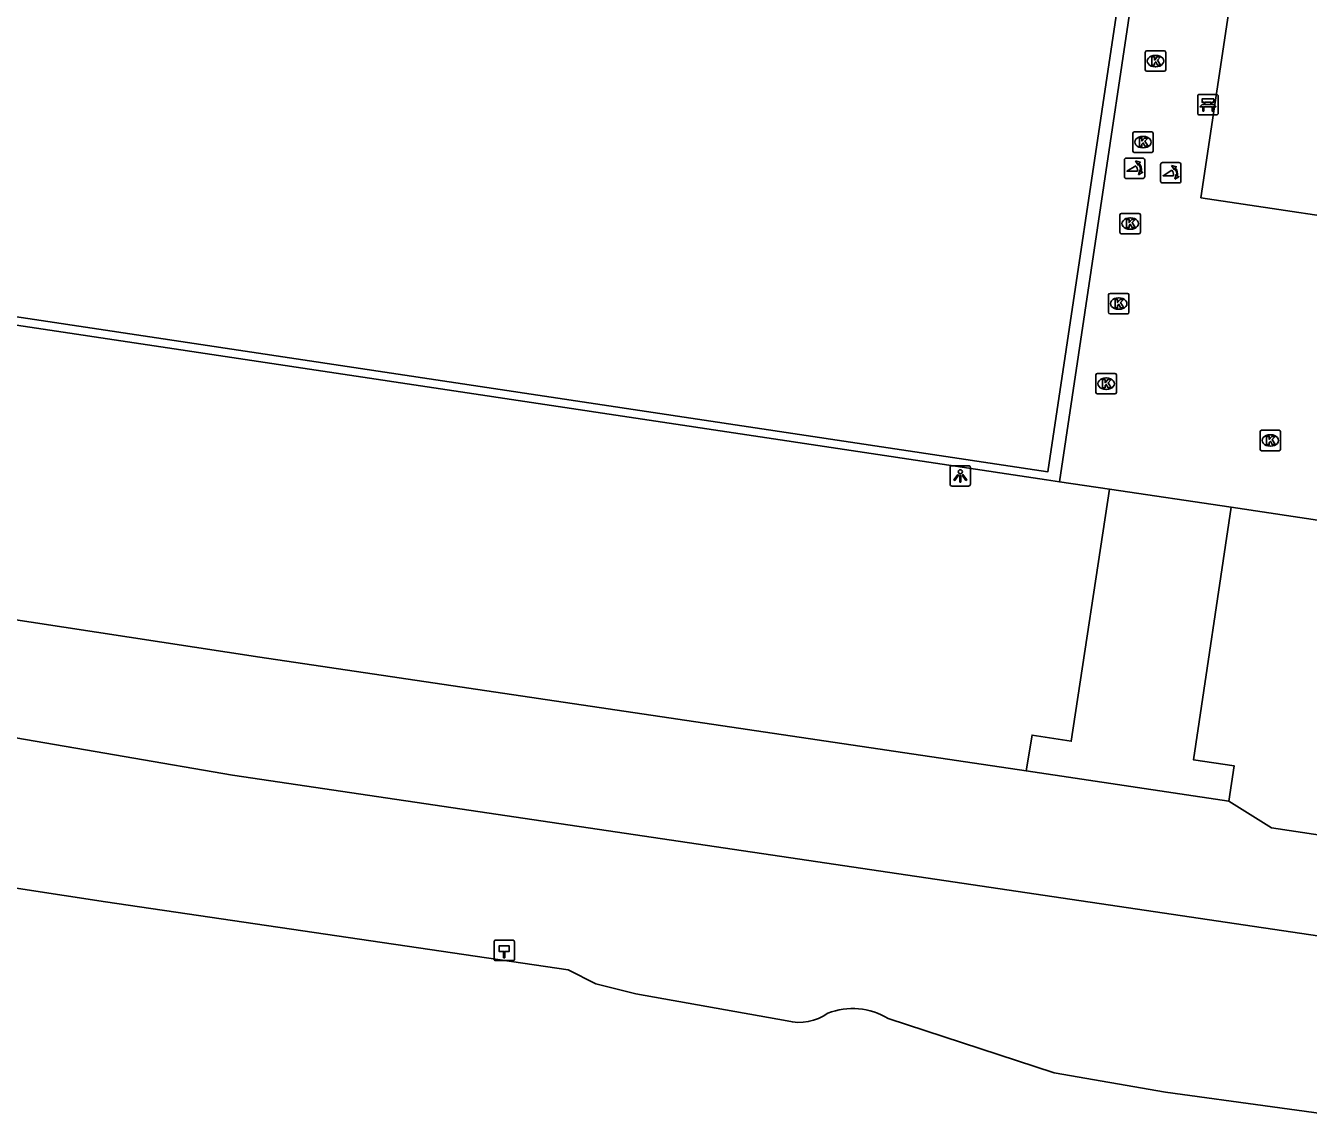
# Model space of a CAD drawing. Extents: x 164150 to 165261, y 382513 to 383432.
# Drawn here: x 164826.6 to 164889.3, y 382605.2 to 382658.8 of the extents above; entities that cross this region are included whole.
import ezdxf

# ---------------------------------------------------------------- set-up
doc = ezdxf.new("R2010")
doc.units = 0
for name, color, linetype in [('IMGEO_Bank', 7, 'Continuous'), ('IMGEO_Hectometerpaal', 7, 'Continuous'), ('IMGEO_Hek', 7, 'Continuous'), ('IMGEO_Kolk', 7, 'Continuous'), ('IMGEO_Lichtpunt', 7, 'Continuous'), ('IMGEO_Pand', 7, 'Continuous'), ('IMGEO_Poller', 7, 'Continuous'), ('IMGEO_Rijbaan_lokaal_gesloten', 7, 'Continuous'), ('IMGEO_Rijbaan_lokaal_onverhard', 7, 'Continuous'), ('IMGEO_Voetpad_open', 7, 'Continuous'), ('IMGEO_Waterloop', 7, 'Continuous')]:
    doc.layers.add(name, color=color, linetype=linetype)

msp = doc.modelspace()

# ---------------------------------------------------------------- linework, layer by layer
at = {"layer": 'IMGEO_Bank'}
for p, q in [((164883.937, 382654.469), (164883.937, 382655.31)), ((164883.937, 382655.31), (164883.937, 382654.469)), ((164884.012, 382655.394), (164884.853, 382655.394)), ((164884.853, 382655.394), (164884.012, 382655.394)), ((164884.937, 382655.319), (164884.937, 382654.478)), ((164884.937, 382654.478), (164884.937, 382655.319)), ((164884.634, 382654.792), (164884.241, 382654.792)), ((164884.246, 382654.9), (164884.246, 382655.006)), ((164884.29, 382655.006), (164884.29, 382654.9)), ((164884.578, 382655.012), (164884.296, 382655.012)), ((164884.296, 382654.894), (164884.578, 382654.894)), ((164884.584, 382654.9), (164884.584, 382655.006)), ((164884.628, 382655.006), (164884.628, 382654.9)), ((164884.862, 382654.394), (164884.021, 382654.394)), ((164884.021, 382654.394), (164884.862, 382654.394))]:
    msp.add_line(p, q, dxfattribs=at)
for points in [[(164884.184, 382654.792), (164884.042, 382654.792), (164884.154, 382654.894), (164884.24, 382654.894)], [(164884.24, 382655.012), (164884.154, 382655.012), (164884.154, 382655.173), (164884.717, 382655.173), (164884.717, 382655.012), (164884.634, 382655.012)], [(164884.234, 382654.785), (164884.234, 382654.578), (164884.191, 382654.578), (164884.191, 382654.785)], [(164884.634, 382654.894), (164884.717, 382654.894), (164884.829, 382654.792), (164884.69, 382654.792)], [(164884.684, 382654.785), (164884.684, 382654.578), (164884.64, 382654.578), (164884.64, 382654.785)]]:
    msp.add_lwpolyline(points, dxfattribs=at)
for centre, radius, start, end in [((164884.015, 382655.316), 0.0779, 92.4484, 184.28452), ((164884.015, 382655.316), 0.0779, 92.4484, 184.28452), ((164884.859, 382655.316), 0.0779, 2.4484, 94.28452), ((164884.859, 382655.316), 0.0779, 2.4484, 94.28452), ((164884.184, 382654.785), 0.00671, 2.89567, 87.10433), ((164884.241, 382654.785), 0.00671, 92.89567, 177.10433), ((164884.239, 382655.005), 0.00671, 2.89567, 87.10433), ((164884.239, 382654.901), 0.00671, 272.89567, 357.10433), ((164884.296, 382655.005), 0.00671, 92.89567, 177.10433), ((164884.296, 382654.901), 0.00671, 182.89567, 267.10433), ((164884.578, 382655.005), 0.00671, 2.89567, 87.10433), ((164884.578, 382654.901), 0.00671, 272.89567, 357.10433), ((164884.635, 382655.005), 0.00671, 92.89567, 177.10433), ((164884.635, 382654.901), 0.00671, 182.89567, 267.10433), ((164884.633, 382654.785), 0.00671, 2.89567, 87.10433), ((164884.69, 382654.785), 0.00671, 92.89567, 177.10433), ((164884.015, 382654.472), 0.0779, 182.4484, 274.28452), ((164884.015, 382654.472), 0.0779, 182.4484, 274.28452), ((164884.859, 382654.472), 0.0779, 272.4484, 4.28452), ((164884.859, 382654.472), 0.0779, 272.4484, 4.28452)]:
    msp.add_arc(centre, radius, start, end, dxfattribs=at)
at = {"layer": 'IMGEO_Hectometerpaal'}
for p, q in [((164849.523, 382613.942), (164849.523, 382613.101)), ((164849.523, 382613.942), (164849.523, 382613.101)), ((164850.439, 382614.026), (164849.598, 382614.026)), ((164850.439, 382614.026), (164849.598, 382614.026)), ((164850.523, 382613.11), (164850.523, 382613.951)), ((164850.523, 382613.11), (164850.523, 382613.951)), ((164849.607, 382613.026), (164850.448, 382613.026)), ((164849.607, 382613.026), (164850.448, 382613.026))]:
    msp.add_line(p, q, dxfattribs=at)
msp.add_lwpolyline([(164850.048, 382613.17), (164849.988, 382613.17), (164849.988, 382613.475), (164849.768, 382613.475), (164849.768, 382613.744), (164850.268, 382613.744), (164850.268, 382613.475), (164850.048, 382613.475), (164850.048, 382613.17)], dxfattribs=at)
for centre, start, end in [((164849.601, 382613.948), 92.4484, 184.28452), ((164849.601, 382613.948), 92.4484, 184.28452), ((164850.445, 382613.948), 2.4484, 94.28452), ((164850.445, 382613.948), 2.4484, 94.28452), ((164849.601, 382613.104), 182.4484, 274.28452), ((164849.601, 382613.104), 182.4484, 274.28452), ((164850.445, 382613.104), 272.4484, 4.28452), ((164850.445, 382613.104), 272.4484, 4.28452)]:
    msp.add_arc(centre, 0.0779, start, end, dxfattribs=at)
at = {"layer": 'IMGEO_Hek'}
msp.add_lwpolyline([(164848.732, 382714.16), (164887.926, 382708.278), (164877.184, 382636.451)], dxfattribs=at)
at = {"layer": 'IMGEO_Kolk'}
for p, q in [((164881.372, 382656.599), (164881.372, 382657.451)), ((164881.447, 382657.525), (164882.299, 382657.525)), ((164881.86, 382657.305), (164881.885, 382657.305)), ((164882.373, 382657.451), (164882.373, 382656.599)), ((164882.299, 382656.525), (164881.447, 382656.525)), ((164881.883, 382656.745), (164881.858, 382656.745)), ((164880.761, 382652.635), (164880.761, 382653.487)), ((164880.836, 382653.561), (164881.688, 382653.561)), ((164881.762, 382653.487), (164881.762, 382652.635)), ((164881.272, 382652.781), (164881.247, 382652.781)), ((164881.249, 382653.341), (164881.274, 382653.341)), ((164881.688, 382652.561), (164880.836, 382652.561)), ((164880.133, 382648.651), (164880.133, 382649.503)), ((164880.208, 382649.577), (164881.06, 382649.577)), ((164880.621, 382649.357), (164880.646, 382649.357)), ((164881.134, 382649.503), (164881.134, 382648.651)), ((164881.06, 382648.577), (164880.208, 382648.577)), ((164880.644, 382648.797), (164880.619, 382648.797)), ((164879.574, 382644.737), (164879.574, 382645.589)), ((164879.649, 382645.663), (164880.501, 382645.663)), ((164880.062, 382645.443), (164880.087, 382645.443)), ((164880.575, 382645.589), (164880.575, 382644.737)), ((164880.501, 382644.663), (164879.649, 382644.663)), ((164880.085, 382644.883), (164880.06, 382644.883)), ((164878.959, 382640.819), (164878.959, 382641.671)), ((164879.034, 382641.745), (164879.886, 382641.745)), ((164879.447, 382641.525), (164879.472, 382641.525)), ((164879.96, 382641.671), (164879.96, 382640.819)), ((164879.47, 382640.965), (164879.445, 382640.965)), ((164879.886, 382640.745), (164879.034, 382640.745)), ((164887.062, 382638.969), (164887.914, 382638.969)), ((164886.987, 382638.043), (164886.987, 382638.895)), ((164887.475, 382638.749), (164887.5, 382638.749)), ((164887.988, 382638.895), (164887.988, 382638.043)), ((164887.914, 382637.969), (164887.062, 382637.969)), ((164887.498, 382638.189), (164887.473, 382638.189))]:
    msp.add_line(p, q, dxfattribs=at)
for points in [[(164881.372, 382656.599), (164881.372, 382657.451)], [(164881.447, 382657.525), (164882.299, 382657.525)], [(164881.693, 382657.225), (164881.816, 382657.225), (164881.816, 382657.074), (164881.946, 382657.225), (164882.11, 382657.225), (164881.964, 382657.074), (164882.117, 382656.825), (164881.965, 382656.825), (164881.88, 382656.989), (164881.816, 382656.922), (164881.816, 382656.825), (164881.693, 382656.825), (164881.693, 382657.225)], [(164882.373, 382657.451), (164882.373, 382656.599)], [(164882.299, 382656.525), (164881.447, 382656.525)], [(164880.761, 382652.635), (164880.761, 382653.487)], [(164880.836, 382653.561), (164881.688, 382653.561)], [(164881.762, 382653.487), (164881.762, 382652.635)], [(164881.082, 382653.261), (164881.205, 382653.261), (164881.205, 382653.11), (164881.335, 382653.261), (164881.499, 382653.261), (164881.353, 382653.11), (164881.506, 382652.861), (164881.354, 382652.861), (164881.269, 382653.025), (164881.205, 382652.958), (164881.205, 382652.861), (164881.082, 382652.861), (164881.082, 382653.261)], [(164881.688, 382652.561), (164880.836, 382652.561)], [(164880.133, 382648.651), (164880.133, 382649.503)], [(164880.208, 382649.577), (164881.06, 382649.577)], [(164880.454, 382649.277), (164880.577, 382649.277), (164880.577, 382649.126), (164880.707, 382649.277), (164880.871, 382649.277), (164880.725, 382649.126), (164880.878, 382648.877), (164880.726, 382648.877), (164880.641, 382649.041), (164880.577, 382648.974), (164880.577, 382648.877), (164880.454, 382648.877), (164880.454, 382649.277)], [(164881.134, 382649.503), (164881.134, 382648.651)], [(164881.06, 382648.577), (164880.208, 382648.577)], [(164879.574, 382644.737), (164879.574, 382645.589)], [(164879.649, 382645.663), (164880.501, 382645.663)], [(164879.895, 382645.363), (164880.018, 382645.363), (164880.018, 382645.212), (164880.148, 382645.363), (164880.312, 382645.363), (164880.166, 382645.212), (164880.319, 382644.963), (164880.167, 382644.963), (164880.082, 382645.127), (164880.018, 382645.06), (164880.018, 382644.963), (164879.895, 382644.963), (164879.895, 382645.363)], [(164880.575, 382645.589), (164880.575, 382644.737)], [(164880.501, 382644.663), (164879.649, 382644.663)], [(164878.959, 382640.819), (164878.959, 382641.671)], [(164879.034, 382641.745), (164879.886, 382641.745)], [(164879.28, 382641.445), (164879.403, 382641.445), (164879.403, 382641.294), (164879.533, 382641.445), (164879.697, 382641.445), (164879.551, 382641.294), (164879.704, 382641.045), (164879.552, 382641.045), (164879.467, 382641.209), (164879.403, 382641.142), (164879.403, 382641.045), (164879.28, 382641.045), (164879.28, 382641.445)], [(164879.96, 382641.671), (164879.96, 382640.819)], [(164879.886, 382640.745), (164879.034, 382640.745)], [(164887.062, 382638.969), (164887.914, 382638.969)], [(164886.987, 382638.043), (164886.987, 382638.895)], [(164887.308, 382638.669), (164887.431, 382638.669), (164887.431, 382638.518), (164887.561, 382638.669), (164887.725, 382638.669), (164887.579, 382638.518), (164887.732, 382638.269), (164887.58, 382638.269), (164887.495, 382638.433), (164887.431, 382638.366), (164887.431, 382638.269), (164887.308, 382638.269), (164887.308, 382638.669)], [(164887.988, 382638.895), (164887.988, 382638.043)], [(164887.914, 382637.969), (164887.062, 382637.969)]]:
    msp.add_lwpolyline(points, dxfattribs=at)
for centre, start, end in [((164881.449, 382657.449), 91.55205, 178.44795), ((164881.449, 382657.449), 91.55205, 178.44795), ((164882.297, 382657.449), 1.55205, 88.44795), ((164882.297, 382657.449), 1.55205, 88.44795), ((164881.449, 382656.601), 181.55205, 268.44795), ((164881.449, 382656.601), 181.55205, 268.44795), ((164882.297, 382656.601), 271.55205, 358.44795), ((164882.297, 382656.601), 271.55205, 358.44795), ((164880.838, 382653.485), 91.55205, 178.44795), ((164880.838, 382653.485), 91.55205, 178.44795), ((164881.686, 382653.485), 1.55205, 88.44795), ((164881.686, 382653.485), 1.55205, 88.44795), ((164880.838, 382652.637), 181.55205, 268.44795), ((164880.838, 382652.637), 181.55205, 268.44795), ((164881.686, 382652.637), 271.55205, 358.44795), ((164881.686, 382652.637), 271.55205, 358.44795), ((164880.21, 382649.501), 91.55205, 178.44795), ((164880.21, 382649.501), 91.55205, 178.44795), ((164881.058, 382649.501), 1.55205, 88.44795), ((164881.058, 382649.501), 1.55205, 88.44795), ((164880.21, 382648.653), 181.55205, 268.44795), ((164880.21, 382648.653), 181.55205, 268.44795), ((164881.058, 382648.653), 271.55205, 358.44795), ((164881.058, 382648.653), 271.55205, 358.44795), ((164879.651, 382645.587), 91.55205, 178.44795), ((164879.651, 382645.587), 91.55205, 178.44795), ((164880.499, 382645.587), 1.55205, 88.44795), ((164880.499, 382645.587), 1.55205, 88.44795), ((164879.651, 382644.739), 181.55205, 268.44795), ((164879.651, 382644.739), 181.55205, 268.44795), ((164880.499, 382644.739), 271.55205, 358.44795), ((164880.499, 382644.739), 271.55205, 358.44795), ((164879.036, 382641.669), 91.55205, 178.44795), ((164879.036, 382641.669), 91.55205, 178.44795), ((164879.884, 382641.669), 1.55205, 88.44795), ((164879.884, 382641.669), 1.55205, 88.44795), ((164879.036, 382640.821), 181.55205, 268.44795), ((164879.036, 382640.821), 181.55205, 268.44795), ((164879.884, 382640.821), 271.55205, 358.44795), ((164879.884, 382640.821), 271.55205, 358.44795), ((164887.064, 382638.893), 91.55205, 178.44795), ((164887.064, 382638.893), 91.55205, 178.44795), ((164887.912, 382638.893), 1.55205, 88.44795), ((164887.912, 382638.893), 1.55205, 88.44795), ((164887.064, 382638.045), 181.55205, 268.44795), ((164887.064, 382638.045), 181.55205, 268.44795), ((164887.912, 382638.045), 271.55205, 358.44795), ((164887.912, 382638.045), 271.55205, 358.44795)]:
    msp.add_arc(centre, 0.0765, start, end, dxfattribs=at)
for centre, major_axis, ratio, start_param, end_param in [((164881.859, 382657.025), (-0.387, 0.002), 0.722429, 4.712389, 7.853982), ((164881.884, 382657.025), (-0.39, 0.002), 0.717154, 1.570796, 4.712389), ((164881.248, 382653.061), (-0.387, 0.002), 0.722429, 4.712389, 7.853982), ((164881.273, 382653.061), (-0.39, 0.002), 0.717154, 1.570796, 4.712389), ((164880.62, 382649.077), (-0.387, 0.002), 0.722429, 4.712389, 7.853982), ((164880.645, 382649.077), (-0.39, 0.002), 0.717154, 1.570796, 4.712389), ((164880.061, 382645.163), (-0.387, 0.002), 0.722429, 4.712389, 7.853982), ((164880.086, 382645.163), (-0.39, 0.002), 0.717154, 1.570796, 4.712389), ((164879.446, 382641.245), (-0.387, 0.002), 0.722429, 4.712389, 7.853982), ((164879.471, 382641.245), (-0.39, 0.002), 0.717154, 1.570796, 4.712389), ((164887.474, 382638.469), (-0.387, 0.002), 0.722429, 4.712389, 7.853982), ((164887.499, 382638.469), (-0.39, 0.002), 0.717154, 1.570796, 4.712389)]:
    msp.add_ellipse(centre, major_axis=major_axis, ratio=ratio, start_param=start_param, end_param=end_param, dxfattribs=at)
at = {"layer": 'IMGEO_Lichtpunt'}
for p, q in [((164871.827, 382637.138), (164871.827, 382636.331)), ((164871.827, 382637.138), (164871.827, 382636.331)), ((164872.729, 382637.233), (164871.921, 382637.233)), ((164872.729, 382637.233), (164871.921, 382637.233)), ((164872.823, 382636.331), (164872.823, 382637.138)), ((164872.823, 382636.331), (164872.823, 382637.138)), ((164871.921, 382636.237), (164872.729, 382636.237)), ((164871.921, 382636.237), (164872.729, 382636.237))]:
    msp.add_line(p, q, dxfattribs=at)
for points in [[(164872.201, 382636.802), (164872.24, 382636.774), (164872.052, 382636.512), (164872.014, 382636.539), (164872.201, 382636.802)], [(164872.303, 382636.754), (164872.35, 382636.754), (164872.35, 382636.432), (164872.303, 382636.432), (164872.303, 382636.754)], [(164872.413, 382636.774), (164872.451, 382636.801), (164872.638, 382636.539), (164872.599, 382636.511), (164872.413, 382636.774)]]:
    msp.add_lwpolyline(points, dxfattribs=at)
msp.add_circle((164872.326, 382636.936), 0.0994, dxfattribs=at)
for centre, start, end in [((164871.921, 382637.138), 90, 180), ((164871.921, 382637.138), 90, 180), ((164872.729, 382637.138), 0, 90), ((164872.729, 382637.138), 0, 90), ((164871.921, 382636.331), 180, 270), ((164871.921, 382636.331), 180, 270), ((164872.729, 382636.331), 270, 0), ((164872.729, 382636.331), 270, 360)]:
    msp.add_arc(centre, 0.0946, start, end, dxfattribs=at)
at = {"layer": 'IMGEO_Pand'}
msp.add_lwpolyline([(164897.488, 382671.337), (164903.463, 382711.138), (164908.317, 382743.473), (164898.29, 382744.971), (164884.092, 382650.339), (164894.108, 382648.829), (164897.488, 382671.337)], dxfattribs=at)
at = {"layer": 'IMGEO_Poller'}
for p, q in [((164880.35, 382652.183), (164880.35, 382651.376)), ((164880.35, 382652.183), (164880.35, 382651.376)), ((164881.252, 382652.278), (164880.444, 382652.278)), ((164881.252, 382652.278), (164880.444, 382652.278)), ((164881.346, 382651.376), (164881.346, 382652.183)), ((164881.346, 382651.376), (164881.346, 382652.183)), ((164882.119, 382651.964), (164882.119, 382651.157)), ((164882.119, 382651.964), (164882.119, 382651.157)), ((164883.021, 382652.059), (164882.213, 382652.059)), ((164883.021, 382652.059), (164882.213, 382652.059)), ((164883.115, 382651.157), (164883.115, 382651.964)), ((164883.115, 382651.157), (164883.115, 382651.964)), ((164880.444, 382651.281), (164881.252, 382651.281)), ((164880.444, 382651.281), (164881.252, 382651.281)), ((164882.213, 382651.062), (164883.021, 382651.062)), ((164882.213, 382651.062), (164883.021, 382651.062))]:
    msp.add_line(p, q, dxfattribs=at)
for points in [[(164881.029, 382652.007), (164881.017, 382651.934), (164880.892, 382652.139)], [(164880.892, 382652.139), (164881.123, 382652.073), (164881.052, 382652.041)], [(164880.985, 382651.634), (164880.472, 382651.634), (164880.902, 382651.909)], [(164881.045, 382651.462), (164881.111, 382651.693), (164881.141, 382651.625)], [(164881.177, 382651.598), (164881.249, 382651.587), (164881.045, 382651.462)], [(164882.754, 382651.415), (164882.241, 382651.415), (164882.671, 382651.69)], [(164882.798, 382651.788), (164882.786, 382651.715), (164882.661, 382651.92)], [(164882.661, 382651.92), (164882.892, 382651.854), (164882.821, 382651.822)], [(164882.814, 382651.243), (164882.88, 382651.474), (164882.91, 382651.406)], [(164882.946, 382651.379), (164883.018, 382651.368), (164882.814, 382651.243)]]:
    msp.add_lwpolyline(points, dxfattribs=at)
for centre, radius, start, end in [((164880.444, 382652.183), 0.0946, 90, 180), ((164880.444, 382652.183), 0.0946, 90, 180), ((164881.252, 382652.183), 0.0946, 0, 90), ((164881.252, 382652.183), 0.0946, 0, 90), ((164880.657, 382651.684), 0.332, 351.32473, 42.4854), ((164880.671, 382651.694), 0.476, 351.75274, 41.16905), ((164880.671, 382651.694), 0.516, 349.35686, 42.29123), ((164882.213, 382651.964), 0.0946, 90, 180), ((164882.213, 382651.964), 0.0946, 90, 180), ((164882.426, 382651.465), 0.332, 351.32473, 42.4854), ((164882.44, 382651.475), 0.476, 351.75274, 41.16905), ((164882.44, 382651.475), 0.516, 349.35686, 42.29123), ((164883.021, 382651.964), 0.0946, 0, 90), ((164883.021, 382651.964), 0.0946, 0, 90), ((164880.444, 382651.376), 0.0946, 180, 270), ((164880.444, 382651.376), 0.0946, 180, 270), ((164881.252, 382651.376), 0.0946, 270, 0), ((164881.252, 382651.376), 0.0946, 270, 0), ((164882.213, 382651.157), 0.0946, 180, 270), ((164882.213, 382651.157), 0.0946, 180, 270), ((164883.021, 382651.157), 0.0946, 270, 0), ((164883.021, 382651.157), 0.0946, 270, 0)]:
    msp.add_arc(centre, radius, start, end, dxfattribs=at)
at = {"layer": 'IMGEO_Rijbaan_lokaal_gesloten'}
for points in [[(164875.541, 382622.301), (164875.839, 382624.06), (164877.753, 382623.752), (164879.625, 382636.086)], [(164885.567, 382635.198), (164879.625, 382636.086)], [(164885.462, 382620.827), (164885.726, 382622.549), (164883.738, 382622.84), (164885.567, 382635.198)], [(164875.541, 382622.301), (164885.462, 382620.827)]]:
    msp.add_lwpolyline(points, dxfattribs=at)
at = {"layer": 'IMGEO_Rijbaan_lokaal_onverhard'}
for points in [[(164641.239, 382657.747), (164641.417, 382657.326), (164645.631, 382656.785), (164649.474, 382656.23), (164651.885, 382654.511), (164670.999, 382651.463), (164691.702, 382648.463), (164727.498, 382644.009), (164746.967, 382640.98), (164775.544, 382637.444), (164838.069, 382627.869), (164875.541, 382622.301)], [(164640.174, 382650.989), (164643.324, 382650.582), (164663.675, 382648.442), (164688.457, 382645.254), (164712.707, 382642.014), (164800.216, 382628.755), (164820.822, 382624.829), (164836.727, 382622.102), (164895.627, 382613.366)], [(164885.462, 382620.827), (164887.545, 382619.525), (164896.418, 382618.184)]]:
    msp.add_lwpolyline(points, dxfattribs=at)
at = {"layer": 'IMGEO_Voetpad_open'}
for points in [[(164885.567, 382635.198), (164899.875, 382633.059), (164916.634, 382744.841), (164917.785, 382752.413), (164917.921, 382753.31)], [(164887.217, 382707.772), (164778.799, 382724.05), (164768.728, 382656.944), (164769.024, 382656.891), (164768.471, 382653.188), (164876.603, 382636.932), (164887.217, 382707.772)], [(164877.184, 382636.451), (164887.926, 382708.278)], [(164877.184, 382636.451), (164876.545, 382636.547), (164767.853, 382652.869)], [(164879.625, 382636.086), (164877.184, 382636.451)]]:
    msp.add_lwpolyline(points, dxfattribs=at)
at = {"layer": 'IMGEO_Waterloop'}
for points in [[(164863.856, 382610.078), (164856.466, 382611.409), (164854.503, 382611.883), (164853.142, 382612.58), (164830.517, 382615.907), (164784.136, 382623.013), (164775.776, 382624.414), (164768.67, 382625.391)], [(164894.18, 382606.798), (164893.579, 382605.875), (164892.82, 382605.164), (164882.363, 382606.591), (164876.917, 382607.539), (164868.794, 382610.198)]]:
    msp.add_lwpolyline(points, dxfattribs=at)
for centre, radius, start, end in [((164864.447, 382612.413), 2.409, 255.78469, 305.58304), ((164867.062, 382607.346), 3.336, 58.73571, 111.32817)]:
    msp.add_arc(centre, radius, start, end, dxfattribs=at)

doc.saveas('drawing.dxf')
